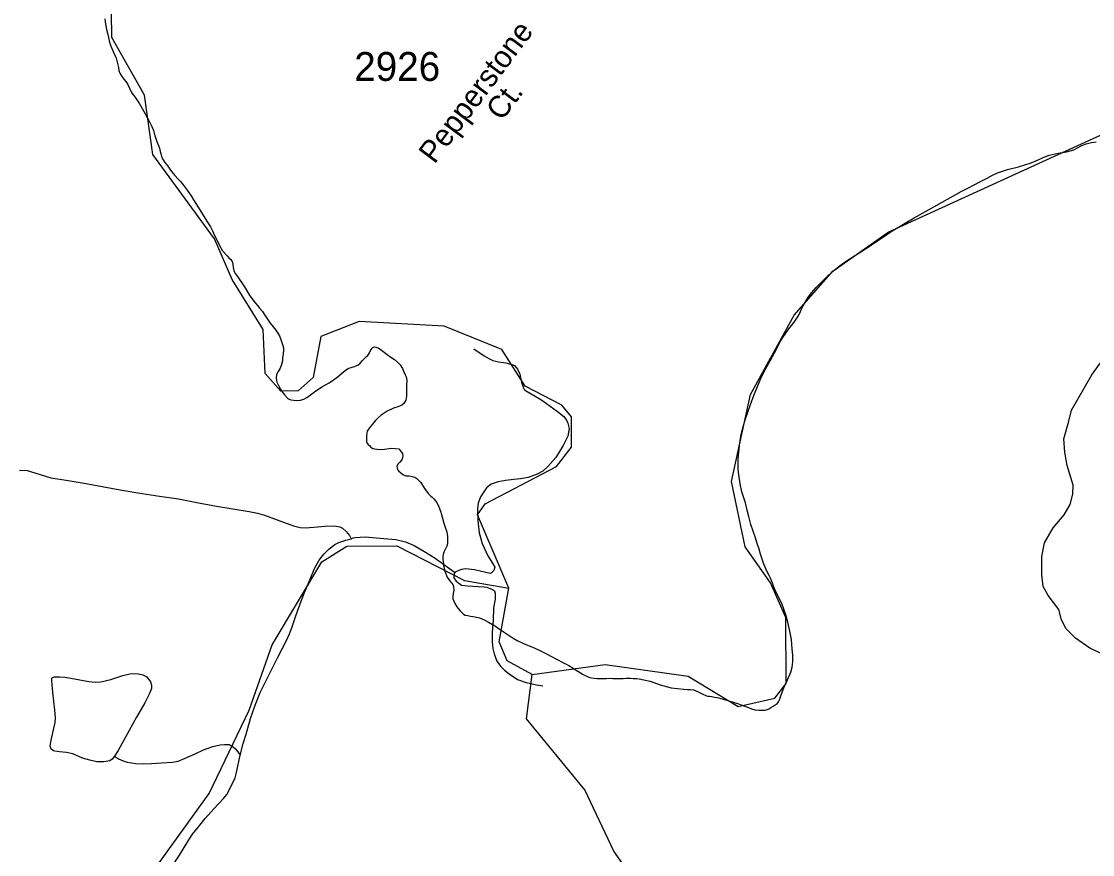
# Model space of a CAD drawing. Extents: x 2082433 to 2279600, y 546599 to 755198.
# Drawn here: x 2142696 to 2147332, y 644267 to 647873 of the extents above; entities that cross this region are included whole.
import ezdxf

# ---------------------------------------------------------------- set-up
doc = ezdxf.new("R2010")
doc.units = 0
for name, color, linetype in [('Exist Boundary Political Fire Districts', 7, 'Continuous'), ('Exist Hydrographic Creek Single Shore', 7, 'Continuous'), ('Exist Hydrographic Misc Water Feature', 7, 'Continuous'), ('Exist Road Non-System Type 51', 7, 'Continuous'), ('Exist Road Secondary Type 51 Label', 7, 'Continuous'), ('Exist Road Secondary Type 51 Number Label', 7, 'Continuous')]:
    doc.layers.add(name, color=color, linetype=linetype)

msp = doc.modelspace()

# ---------------------------------------------------------------- linework, layer by layer
at = {"layer": 'Exist Boundary Political Fire Districts'}
for points in [[(2143057.1, 647884.6), (2143058.8, 647868.8), (2143061, 647853.8), (2143064.5, 647837.8), (2143068.8, 647821.3), (2143072.9, 647803.3), (2143076, 647788.5), (2143079.3, 647774.9), (2143082.2, 647764.9), (2143092.4, 647742.8), (2143105.3, 647713.6), (2143113.7, 647684.5), (2143115.6, 647672.7), (2143117.8, 647660.5), (2143121.7, 647648.4), (2143129.9, 647635), (2143139.8, 647622.9), (2143148.2, 647612.9), (2143156, 647599.6), (2143163.6, 647583.2), (2143171, 647568), (2143175.5, 647560.7), (2143180.8, 647553.3), (2143186.3, 647545.6), (2143206.4, 647515.3), (2143224.5, 647485.1), (2143240.7, 647456.8), (2143250.5, 647438.6), (2143260.1, 647418.5), (2143267.5, 647399.9), (2143271, 647388.4), (2143274.5, 647375.3), (2143278.8, 647361.9), (2143283.7, 647348.8), (2143288.7, 647336.2), (2143293.2, 647323.5), (2143297.1, 647309.7), (2143300.3, 647295.7), (2143303.4, 647283.9), (2143309, 647273.3), (2143317.2, 647261.6), (2143326.2, 647249.9), (2143332.5, 647241.3), (2143338.5, 647232.7), (2143345.2, 647223.5), (2143359.8, 647205.7), (2143373.7, 647189.9), (2143384, 647179.9), (2143396.5, 647165.7), (2143413.3, 647142.9), (2143429.9, 647117.9), (2143441, 647100.9), (2143451.1, 647085), (2143460.7, 647069.1), (2143479.6, 647038.8), (2143498.2, 647008.4), (2143513.6, 646983), (2143522.2, 646966.6), (2143532, 646946.4), (2143542.5, 646924.2)], [(2145880.9, 645612.9), (2145873.3, 645637.7), (2145863.5, 645666.7), (2145853.6, 645695.6), (2145843.8, 645730.1), (2145838.5, 645752.2), (2145834.2, 645771), (2145829.2, 645789.4), (2145828, 645793.4), (2145826.6, 645797.6), (2145825.4, 645801.7), (2145814.3, 645836.5), (2145806.1, 645871.8), (2145800.5, 645912.2), (2145798.7, 645933.9), (2145798.3, 645953.1), (2145798.5, 645973.4), (2145799.9, 645996.5), (2145802, 646018.5), (2145804, 646038.7), (2145806.1, 646057.1), (2145809.2, 646077.1), (2145815.3, 646102.2), (2145828.2, 646147.6), (2145839.5, 646182.1), (2145853.2, 646218.8), (2145869.4, 646261), (2145884.8, 646300.2), (2145901.2, 646337.5), (2145917.8, 646370.2), (2145936.1, 646403.3), (2145955.1, 646438.4), (2145966.8, 646460.4), (2145977.5, 646481.1), (2145991.6, 646505.2), (2146017.5, 646541.9), (2146041.1, 646571.5), (2146060.5, 646601.2), (2146068.3, 646617.4), (2146075.7, 646634.8), (2146084.5, 646652.5), (2146099.1, 646676.4), (2146115.3, 646697.5), (2146136.2, 646720.5), (2146161, 646746.8), (2146182.8, 646769.2), (2146204.3, 646789.3), (2146235.5, 646813.8), (2146269.9, 646837.5), (2146305.8, 646860.6), (2146333.7, 646878.5), (2146361.2, 646896.3), (2146394, 646918.2), (2146422.3, 646937.3), (2146445.8, 646953.3), (2146467, 646967.8), (2146560.3, 647022.3), (2146657.7, 647077.9), (2146763.7, 647135.9), (2146792.8, 647151.3), (2146819.6, 647165.4), (2146849.8, 647181.1), (2146875.4, 647194.8), (2146898.8, 647207.1), (2146921.1, 647217.5), (2146964.4, 647231.4), (2147012, 647243.3), (2147065.7, 647260.3), (2147094, 647272.4), (2147117.8, 647283.7), (2147144.5, 647294), (2147183.2, 647302.7), (2147219.5, 647308.5), (2147251.5, 647317.5), (2147266.5, 647325.4), (2147282.7, 647334.5), (2147303.8, 647343.1), (2147327.8, 647349.1), (2147347.7, 647352)], [(2143542.5, 646924.2), (2143553.2, 646902.5), (2143566.9, 646880.4), (2143586, 646857.4), (2143594.2, 646849.2), (2143601.8, 646842.2), (2143606.7, 646837), (2143609.1, 646829.9), (2143610.6, 646819.1), (2143611.8, 646807.7), (2143615.3, 646794), (2143621.7, 646782), (2143631.3, 646768.5), (2143661.4, 646723.6), (2143685.2, 646685.7), (2143708, 646654), (2143717.8, 646642.9), (2143728.5, 646630.4), (2143738.9, 646617.2), (2143750, 646600.9), (2143760.5, 646584.3), (2143772.6, 646566.4), (2143785.3, 646550.2), (2143797.2, 646535.8), (2143806.4, 646524), (2143812.6, 646511.9), (2143818.3, 646495.9), (2143823.8, 646479.2), (2143826.9, 646469.4), (2143829.6, 646459.7), (2143830.2, 646448.8), (2143829, 646436), (2143827.3, 646424.3), (2143826.5, 646416), (2143825.7, 646404.3), (2143822, 646388.2), (2143815.8, 646371.6), (2143807.4, 646357.2), (2143800.3, 646344), (2143797.8, 646329.2), (2143801.5, 646312), (2143808.7, 646296.4), (2143813.8, 646287.2), (2143816, 646283.1), (2143824.2, 646269.5), (2143835.5, 646255.1), (2143847.8, 646242.3), (2143851.9, 646238.9), (2143857.1, 646236.2), (2143863, 646234.3), (2143884.5, 646232.4), (2143903.4, 646233.9), (2143917.8, 646237.1), (2143931.3, 646244.4), (2143947.3, 646256.4), (2143964.3, 646269.6), (2143996.7, 646290.5), (2144028.3, 646308.5), (2144061.5, 646331.2), (2144079.9, 646347.2), (2144096.4, 646362), (2144111.7, 646371.6), (2144123.8, 646375.2), (2144138, 646379.3), (2144151.5, 646384.8), (2144162.6, 646393.4), (2144172.2, 646404.4), (2144183.5, 646416.8), (2144189.7, 646422.4), (2144195.2, 646427.3), (2144198.7, 646431.2), (2144202.6, 646438.6), (2144207.3, 646448.8), (2144213.8, 646458.4), (2144216.5, 646461.2), (2144220, 646463.1), (2144223.7, 646464), (2144240.5, 646460.1), (2144254.7, 646450.5), (2144265.5, 646440.8), (2144278.2, 646431), (2144294.2, 646420.1), (2144310.8, 646408.8), (2144323.8, 646398.3), (2144335, 646386.2), (2144344.7, 646370.8), (2144351.4, 646356.4), (2144357, 646343.1), (2144360.7, 646334.7), (2144363.5, 646320.2), (2144363.3, 646296.6), (2144362.7, 646270.3), (2144362.7, 646251), (2144360, 646234), (2144351, 646219.5), (2144342, 646212.4), (2144332.8, 646207.2), (2144325.6, 646204.8), (2144305.7, 646198.6), (2144279.3, 646185.6)], [(2144279.3, 646185.6), (2144253.4, 646169.1), (2144239.3, 646157), (2144227, 646144.2), (2144215.1, 646129.9), (2144206.3, 646118.9), (2144198.3, 646108.1), (2144192.7, 646099.5), (2144190.7, 646090.9), (2144190.1, 646079.1), (2144189.4, 646066.3), (2144189, 646059.6), (2144189, 646053.5), (2144190.7, 646048.3), (2144196.4, 646041.6), (2144203.6, 646035.4), (2144207.7, 646030.2), (2144216.7, 646023.8), (2144234.6, 646020.7), (2144256.7, 646019.5), (2144297.5, 646025.6), (2144329.9, 646022.9), (2144345.5, 646002.6), (2144346.3, 645992.8), (2144345.3, 645983.3), (2144342, 645975.1), (2144334, 645965.6), (2144325.2, 645956), (2144320.7, 645945.8), (2144321.5, 645939.9), (2144324.2, 645933.7), (2144328.3, 645927.8), (2144337.5, 645918.3), (2144347.3, 645911), (2144355.9, 645907), (2144361.1, 645906.4), (2144367.2, 645906.1), (2144374, 645905.8), (2144386.9, 645903.6), (2144398.8, 645899.8), (2144408, 645895), (2144425.3, 645876.8), (2144441, 645851.7), (2144456.8, 645829), (2144461.8, 645823.8), (2144467.5, 645818.6), (2144473.2, 645813.4), (2144480.4, 645806.3), (2144487.2, 645798.6), (2144493.3, 645789.8), (2144502.8, 645771.6), (2144509.9, 645753.5), (2144514.5, 645738.9), (2144518.8, 645722.1), (2144524.7, 645700.6), (2144531.3, 645679.3), (2144535.6, 645667.4), (2144538.6, 645655.4), (2144540.5, 645641.3), (2144540.7, 645625.7), (2144540.1, 645611.9), (2144537.2, 645600.9), (2144533.3, 645593), (2144528, 645584), (2144523.5, 645574.9), (2144520.8, 645566.1), (2144520, 645556.8), (2144520.4, 645545.2), (2144521.2, 645534.3), (2144522, 645525.2), (2144522.7, 645517.2), (2144527.8, 645493.3), (2144538.4, 645467.9), (2144553.4, 645446.8), (2144558.7, 645441.7), (2144563.3, 645435.8), (2144566.5, 645427.3), (2144567.2, 645410.3), (2144564.5, 645396.7), (2144562.4, 645384), (2144563.7, 645374.1), (2144566.9, 645363.7), (2144571.3, 645354), (2144575.6, 645346.6), (2144580.3, 645339.5), (2144586.8, 645331.6), (2144595, 645321.9), (2144602.2, 645313.7), (2144608.8, 645307.6), (2144617, 645303.5), (2144628.3, 645300.8), (2144639.9, 645298.8), (2144659.8, 645295.4), (2144678.3, 645290.6), (2144698.6, 645282.4), (2144718.1, 645272.4), (2144734.7, 645262.9), (2144747.2, 645255.2), (2144763.8, 645244.1), (2144784.7, 645229.5)], [(2144784.7, 645229.5), (2144806.4, 645214.7), (2144824.3, 645203.6), (2144841.9, 645193.7), (2144863.2, 645183.6), (2144879.4, 645176.5), (2144893.8, 645170.5), (2144905.3, 645165.9), (2144918.2, 645160.4), (2144934.4, 645152.9), (2144951.2, 645144.8), (2144971.3, 645134.5), (2144990.6, 645124.2), (2145011.7, 645112.7), (2145039.6, 645098.5), (2145064.8, 645085.7), (2145084.5, 645073.5), (2145103.6, 645060.2), (2145127.1, 645045.8), (2145152.2, 645034.7), (2145163.2, 645031.7), (2145174.7, 645029.9), (2145187.4, 645029.1), (2145208.8, 645029), (2145228.2, 645029.4), (2145244.2, 645029.5), (2145255.9, 645029), (2145270.5, 645028.3), (2145285, 645028.2), (2145299.8, 645029.1), (2145314.6, 645030.2), (2145332, 645030.2), (2145343.5, 645029.4), (2145353.5, 645028.7), (2145358.7, 645028.7), (2145369.5, 645027.8), (2145390.4, 645023.3), (2145416.7, 645017.1), (2145460.2, 645001.5), (2145507.7, 644988.8), (2145562.7, 644981.9), (2145578.3, 644981.5), (2145592, 644981.2), (2145604.1, 644979.4), (2145622.6, 644972), (2145642.2, 644961.9), (2145660.7, 644954.3), (2145667.3, 644952.9), (2145674.2, 644952), (2145683.5, 644950.6), (2145695.8, 644948.4), (2145705.2, 644946.5), (2145713.2, 644944.6), (2145753.8, 644933.8), (2145799.5, 644919.1), (2145843.2, 644903.1), (2145856.5, 644897.9), (2145870.7, 644893.7), (2145887.7, 644891.5), (2145900.4, 644891), (2145911.5, 644891.2), (2145920.9, 644893.1), (2145930.3, 644897.4), (2145940, 644903.5), (2145949.8, 644909.5), (2145958.2, 644914.1), (2145966.2, 644919.6), (2145973.2, 644928.3), (2145978.7, 644939.3), (2145982, 644949.1), (2145984.3, 644957.5), (2145996.2, 644987.9), (2146012.2, 645022.3), (2146026.5, 645056.3), (2146032.2, 645078.2), (2146034.7, 645101.5), (2146034.3, 645129.9), (2146032.5, 645156.2), (2146030.8, 645177.9), (2146028.4, 645197.6), (2146022, 645233.4), (2146013, 645272.1), (2146002.9, 645308.4), (2145999, 645320.8), (2145994.3, 645333.8), (2145987.8, 645349.2), (2145976.5, 645373.1), (2145966.4, 645392.6), (2145957.8, 645411.3), (2145951.3, 645428.1), (2145944.7, 645446.1), (2145937.9, 645462.8), (2145932, 645474.6), (2145925.4, 645487), (2145918, 645503.2), (2145907.8, 645528.6), (2145900.4, 645548.9), (2145895.1, 645566.5), (2145888.5, 645588.1), (2145880.9, 645612.9)]]:
    msp.add_lwpolyline(points, dxfattribs=at)
at = {"layer": 'Exist Hydrographic Creek Single Shore'}
for points in [[(2144805, 645419.3), (2144670.1, 645736.9), (2144703.1, 645785.4), (2145011.1, 645946.5), (2145077.1, 646030.5), (2145076.1, 646161.7), (2145035.1, 646211.7), (2144876, 646293.7), (2144775.1, 646453.2), (2144525.1, 646553.4), (2144158.1, 646574), (2143992, 646508.5), (2143959, 646332), (2143893.1, 646274.3), (2143818.1, 646272.6), (2143751, 646349.4), (2143742, 646539.8), (2143608.1, 646755.7), (2143532.1, 646931.1), (2143264.1, 647297.4), (2143229, 647554), (2143087.1, 647802.9), (2143086.1, 647911.2)], [(2144907.1, 645046.5), (2145223.1, 645089.3), (2145581.1, 645039.4), (2145798.1, 644907.1), (2145957, 644943.2), (2146006, 645007.8), (2146005, 645293.2), (2145938.1, 645442.2), (2145829, 645598.6), (2145769, 645881.9), (2145851, 646257.5), (2146041.1, 646601.3), (2146207.2, 646791.5), (2146447.1, 646960.4), (2147786.1, 647572.9), (2148036.1, 647643.3)], [(2144907.1, 645046.5), (2144798, 645104.5), (2144764, 645187.2), (2144805, 645419.3)]]:
    msp.add_lwpolyline(points, dxfattribs=at)
at = {"layer": 'Exist Hydrographic Misc Water Feature'}
for points in [[(2144654.5, 646455.1), (2144698.4, 646425.4), (2144718.5, 646413.4), (2144736.7, 646405.4), (2144762.6, 646399.4), (2144792.5, 646395.7), (2144818.3, 646387.7), (2144830.4, 646383.9), (2144842.7, 646367.8), (2144852.6, 646346.1), (2144861, 646312), (2144867.1, 646289.9), (2144873.1, 646278.1), (2144885, 646270.2), (2144937.5, 646240.4), (2144953.3, 646230.7), (2145015.8, 646184.7), (2145043.7, 646163), (2145055.8, 646147), (2145061.5, 646133.2), (2145066, 646111), (2145061.5, 646077.2), (2145040, 646037), (2145008.4, 645984.7), (2144974.4, 645946.8), (2144952.4, 645926.6), (2144928.2, 645912.4), (2144888.7, 645898.5), (2144856.5, 645892.4), (2144826.7, 645890), (2144790.9, 645885.8), (2144758.9, 645879.7), (2144728.7, 645869.6), (2144709, 645853.5), (2144683, 645815.6), (2144673.4, 645787.5), (2144669.3, 645763.4), (2144671.7, 645711.5), (2144677.5, 645659.5), (2144689.8, 645613.5), (2144714, 645559.5), (2144734.1, 645527.7), (2144744.3, 645509.9), (2144740.4, 645495.9), (2144730.6, 645485.7), (2144724.2, 645483.8), (2144706.6, 645487.7), (2144656.3, 645499.7), (2144618.4, 645503.4), (2144600.6, 645501.2), (2144582.5, 645493), (2144572.7, 645489.2)], [(2142687.2, 645930.6), (2142721.3, 645928.7), (2142735, 645924.9), (2142799.4, 645905.1), (2142823.2, 645897.5), (2142851.5, 645893.6), (2142889.4, 645887.4), (2142967.5, 645874), (2143045.7, 645860.1), (2143123.8, 645844.7), (2143199.7, 645832.8), (2143293.6, 645817.4), (2143375.4, 645805.8), (2143455.6, 645790), (2143539.6, 645774.5), (2143611.6, 645762.7), (2143681.5, 645750.9), (2143718, 645745), (2143747.8, 645735.3), (2143814, 645711.5), (2143874.1, 645689.8), (2143902.2, 645681.9), (2143923.9, 645680.3), (2143962, 645684.2), (2144010, 645688.7), (2144049.8, 645688.8), (2144073.8, 645684.7), (2144086.1, 645678.8), (2144102.1, 645665.1), (2144116, 645647.1), (2144123.8, 645632.9)], [(2143642, 644697.2), (2143656.3, 644747.4), (2143668, 644787.4), (2143687.5, 644855.4), (2143707.4, 644913.6), (2143729.1, 644967.5), (2143765, 645039.6), (2143804.8, 645117.9), (2143842.3, 645190.1), (2143856, 645222.1), (2143866.1, 645248.2), (2143881.7, 645296.1), (2143897.5, 645340.3), (2143921, 645400.4), (2143945.2, 645458.4), (2143964.7, 645504.5), (2143984.4, 645540.5), (2144004.5, 645566.7), (2144028.5, 645590.6), (2144052.3, 645608.9), (2144070.1, 645616.7), (2144100.5, 645626.8), (2144123.8, 645632.9)], [(2144123.8, 645632.9), (2144131.8, 645637), (2144139.8, 645639.1), (2144183.9, 645641.3), (2144231.9, 645637.8), (2144281.7, 645633.8), (2144316, 645629.9), (2144358.2, 645620.3), (2144396.3, 645604.3), (2144438.2, 645580.5), (2144482.5, 645552.8), (2144568.6, 645491.1), (2144572.7, 645489.2)], [(2142425.9, 640770.2), (2142423.9, 641127.8), (2142389.8, 641502.4), (2142471.8, 641668.1), (2142495.8, 641926.7), (2142528.9, 642021.2), (2142625.9, 642576.9), (2142691.9, 642877.3), (2142706.9, 643103.4), (2142796.9, 643570.6), (2142887.9, 643745.9), (2143194.9, 644097.2), (2143509.1, 644530.4), (2143681.9, 644891), (2143781, 645174.4), (2143996.1, 645534.1), (2144103.9, 645600.8), (2144321.1, 645602.9), (2144613.1, 645452.7), (2144805, 645419.3)], [(2144572.7, 645489.2), (2144568.6, 645483), (2144566.9, 645465), (2144577, 645449.3), (2144600.6, 645433.1), (2144628.5, 645429.3), (2144672.8, 645427.5), (2144696.7, 645425.9), (2144710.9, 645423.7), (2144734.7, 645414), (2144743.1, 645407.9), (2144747, 645398), (2144747, 645372.1), (2144739.2, 645333.9), (2144737.3, 645281.8), (2144733.4, 645228.1), (2144733.7, 645185.9), (2144735.9, 645157.9), (2144742.1, 645135.9), (2144754.2, 645104.1), (2144769.9, 645082.2), (2144786.6, 645064.3), (2144806.4, 645048.3), (2144842.5, 645024.6), (2144880.5, 645010.8), (2144924.8, 645000.8), (2144952.6, 644997)], [(2143098.6, 644693), (2143088.5, 644679.1), (2143078.7, 644672.9), (2143052.8, 644668.7), (2143022.5, 644668.4), (2142992.6, 644674.6), (2142960.6, 644684.3), (2142918.5, 644702), (2142890.6, 644707.8), (2142860.7, 644711.9), (2142840.6, 644713.8), (2142834.7, 644715.9), (2142828.3, 644719.7), (2142824.4, 644723.5), (2142820.5, 644735.9), (2142824.4, 644761.7), (2142842, 644837.6), (2142843.7, 644857.7), (2142840, 644893.5), (2142831.4, 644967.8), (2142827.3, 645019.5), (2142827.3, 645029.7), (2142831, 645033.6), (2142839.4, 645035.6), (2142861.1, 645035.5), (2142883.3, 645033.8), (2142909.3, 645029.8), (2142987, 645016.4), (2143017, 645012.3), (2143039.5, 645014.7), (2143082.8, 645024.7), (2143135.3, 645041.1), (2143165, 645049.2), (2143182.8, 645050.9), (2143202.9, 645049.1), (2143221, 645045.2), (2143238.8, 645035.6), (2143255.2, 645013.6), (2143259.3, 644999.6), (2143259.1, 644985.5), (2143249.1, 644961.4), (2143229.6, 644923.4), (2143193.7, 644861.1), (2143114.4, 644717), (2143098.6, 644693)], [(2145645.9, 643640.7), (2145628.1, 643759.1), (2145260, 644281.6), (2145134.1, 644546.6), (2144882.1, 644853.5), (2144907.1, 645046.5)], [(2143098.6, 644693), (2143116.4, 644681), (2143136.9, 644673), (2143152.9, 644666.9), (2143190.6, 644661.2), (2143222.6, 644659.7), (2143258.7, 644661.5), (2143302.8, 644663.8), (2143350.4, 644665.9), (2143374.4, 644670.3), (2143402.3, 644682.3), (2143448.2, 644702.6), (2143484.5, 644720.6), (2143524.3, 644734.9), (2143556.2, 644741), (2143574.5, 644743.1), (2143594.4, 644742.9), (2143612.2, 644732.9), (2143624.1, 644723), (2143636, 644707.4), (2143642, 644697.2)], [(2143205.2, 644047.4), (2143245, 644089.7), (2143308.7, 644166), (2143346.5, 644214.2), (2143380.3, 644264.3), (2143419.9, 644330.5), (2143435.7, 644354.4), (2143461.9, 644386.6), (2143491.7, 644422.6), (2143529.4, 644464.8), (2143571.2, 644509.2), (2143585.2, 644527.3), (2143600.7, 644557), (2143620.6, 644599.4), (2143626.8, 644621.2), (2143642, 644697.2)]]:
    msp.add_lwpolyline(points, dxfattribs=at)
at = {"layer": 'Exist Road Non-System Type 51'}
msp.add_lwpolyline([(2147477.5, 645085.9), (2147319.6, 645159.6), (2147258.2, 645203.4), (2147217.8, 645243.8), (2147196.8, 645282.4), (2147186.3, 645328), (2147139.8, 645388.5), (2147118.7, 645427.1), (2147111.7, 645478), (2147111.7, 645557), (2147124, 645616.6), (2147160.8, 645681.5), (2147209.1, 645736.8), (2147235.4, 645782.4), (2147245.9, 645826.3), (2147247.7, 645864.9), (2147222.2, 645950), (2147211.7, 646007.9), (2147208.2, 646065.8), (2147229.3, 646143), (2147240.7, 646189.5), (2147329.3, 646343), (2147399.4, 646441.2)], dxfattribs=at)

# ---------------------------------------------------------------- texts
at = {"layer": 'Exist Road Secondary Type 51 Label'}
for s, p in [('Pepperstone', (2144484, 647252.1)), (' Ct.', (2144754.3, 647409.7))]:
    msp.add_text(s, height=95, rotation=53.1736, dxfattribs=at).set_placement(p)
at = {"layer": 'Exist Road Secondary Type 51 Number Label'}
msp.add_text('2926', height=125, dxfattribs=at).set_placement((2144136.4, 647615.2))

doc.saveas('drawing.dxf')
